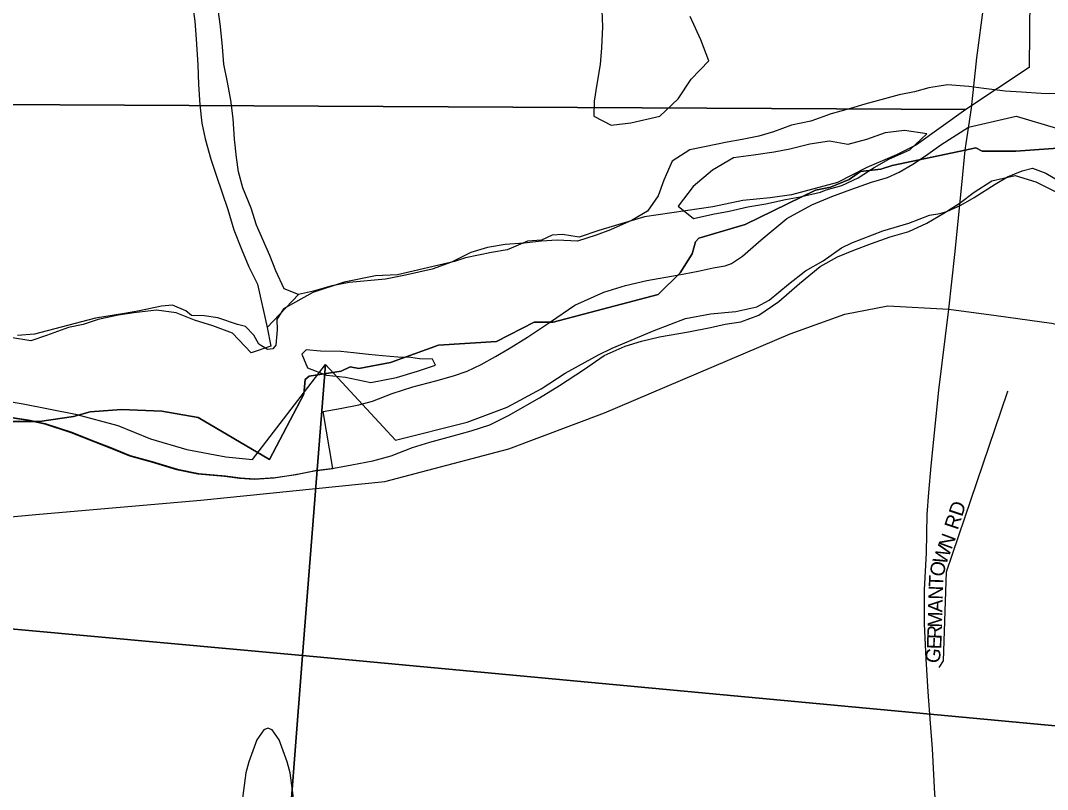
# Model space of a CAD drawing. Extents: x 1310247 to 1552180, y 377264 to 706493.
# Drawn here: x 1433944 to 1437497, y 564132 to 566791 of the extents above; entities that cross this region are included whole.
import ezdxf

# ---------------------------------------------------------------- set-up
doc = ezdxf.new("R2010")
doc.units = 0
for name, color, linetype in [('GM_X_Airport_Class_2', 7, 'Continuous'), ('GM_X_City_Street', 7, 'Continuous'), ('GM_X_City_Street_Text', 7, 'Continuous'), ('GM_X_Corporation', 7, 'Continuous'), ('GM_X_Major_River', 7, 'Continuous'), ('GM_X_Minor_River', 7, 'Continuous'), ('GM_X_Section', 7, 'Continuous'), ('GM_X_State_Route', 7, 'Continuous'), ('GM_X_Township', 7, 'Continuous')]:
    doc.layers.add(name, color=color, linetype=linetype)

msp = doc.modelspace()

# ---------------------------------------------------------------- linework, layer by layer
at = {"layer": 'GM_X_Airport_Class_2'}
msp.add_lwpolyline([(1434890.3, 564084.9), (1434877.2, 564190.1), (1434866.2, 564227.5), (1434839.2, 564304.2), (1434814.3, 564338.2), (1434800.1, 564344.2), (1434785.9, 564338.2), (1434761, 564304.2), (1434734, 564227.5), (1434723.1, 564190.1), (1434709.9, 564084.9)], dxfattribs=at)
at = {"layer": 'GM_X_City_Street'}
for points in [[(1432833.4, 564976.3), (1434009.6, 565084.2), (1434567.7, 565132.1), (1435204.2, 565197.1), (1435633.6, 565309.9), (1435964.7, 565435), (1436606.9, 565708), (1436796.3, 565776), (1436944.7, 565804.2), (1437155.7, 565793.2)], [(1437155.7, 565793.2), (1437320.1, 565771.1), (1437511.1, 565745), (1437666.2, 565710.7), (1437917.6, 565615.2), (1438343, 565445.8), (1438586.4, 565343.9), (1438944.2, 565295.2), (1439640, 565195.2), (1439839.2, 565169), (1439980.7, 565140.2), (1440104.2, 565100.5), (1440273.6, 564997.3), (1440372.8, 564903.2), (1440459.3, 564783.8), (1440655.8, 564476.9), (1440839.2, 564167.5)], [(1437122.7, 564553.4), (1437137.5, 564576.7), (1437148, 564885.3), (1437359.4, 565505.4), (1437361.4, 565509.9)]]:
    msp.add_lwpolyline(points, dxfattribs=at)
at = {"layer": 'GM_X_Corporation'}
msp.add_lwpolyline([(1433907, 565418.7), (1433968.9, 565409.5), (1434026.7, 565396.3), (1434118.3, 565366.4), (1434199.7, 565334.7), (1434253.4, 565313.6), (1434320.9, 565286.1), (1434396.5, 565264.6), (1434484.1, 565238.8), (1434557.9, 565223.3), (1434649.9, 565215.4), (1434701.8, 565208.4), (1434751.8, 565205.4), (1434822, 565210.1), (1434894.3, 565220.7), (1434960.6, 565233.4), (1435024.9, 565242.2), (1434990.7, 565439.2), (1435050.2, 565449.6), (1435114.5, 565462.6), (1435161.8, 565474.9), (1435230.1, 565501.8), (1435301.3, 565524.1), (1435380.5, 565545.4), (1435442.2, 565562.8), (1435489.4, 565578.1), (1435537.8, 565601.9), (1435586.9, 565629.7), (1435634.1, 565656.9), (1435698.1, 565696.6), (1435777.5, 565748.6), (1435861.6, 565806.4), (1435962.7, 565851.8), (1436037.2, 565874.2), (1436110.7, 565891.7), (1436215.6, 565910.6), (1436288.2, 565924.4), (1436340.9, 565936), (1436381.9, 565942.8), (1436403.7, 565950.7), (1436441.9, 565976.6), (1436506.2, 566033.2), (1436594.9, 566106.4), (1436682.4, 566153.9), (1436751.5, 566182), (1436816.3, 566206.5), (1436888.2, 566231.9), (1436943.8, 566248.1), (1436983.5, 566266.4), (1437031.2, 566294.8), (1437075.5, 566322.6), (1437127.6, 566361.2), (1437223.4, 566422.5), (1437389.2, 566460.6), (1437527.9, 566419)], dxfattribs=at)
at = {"layer": 'GM_X_Major_River'}
msp.add_line((1434905.8, 565843.9), (1434797.3, 565729.6), dxfattribs=at)
for points in [[(1437545.2, 566536.9), (1437475.2, 566538.2), (1437407.2, 566543.6), (1437351.2, 566546.7), (1437277.3, 566556.2), (1437225.4, 566563.2), (1437151.4, 566568.7), (1437087.1, 566557.9), (1437036.7, 566544.8), (1436984.5, 566533.8), (1436920, 566517), (1436865.7, 566502), (1436815.3, 566486.9), (1436748.8, 566468.2), (1436678.2, 566443.5), (1436611.9, 566428.7), (1436549.3, 566405.8), (1436498.9, 566390.8), (1436440.6, 566379.9), (1436388.4, 566370.8), (1436309.9, 566354.3), (1436259.7, 566343.3), (1436198.8, 566304.3), (1436169.4, 566238.6), (1436150.3, 566184.8), (1436113.2, 566131.3), (1436060.5, 566100.3), (1435985.7, 566067.6), (1435935.3, 566048.5), (1435870.8, 566027.7), (1435800.7, 566031.1), (1435746.6, 566028.2), (1435686.4, 566021.3), (1435620.2, 566016.6), (1435559.9, 566005.7), (1435501.5, 565988.8), (1435434.7, 565956), (1435368.1, 565931.2), (1435275.6, 565910.9), (1435207.2, 565896.2), (1435080.8, 565884.6), (1435020.5, 565873.8), (1434958.1, 565854.9)], [(1437079.9, 566399.4), (1437002, 566411), (1436935.7, 566402.3), (1436871.2, 566379.4), (1436806.8, 566362.7), (1436742.9, 566373.9), (1436674.6, 566363.2), (1436606.2, 566346.5), (1436551.9, 566335.5), (1436479.6, 566324.9), (1436411.3, 566316.2), (1436338.3, 566273.5), (1436271.1, 566216.6), (1436219.7, 566149.3), (1436272.9, 566106.1), (1436339.3, 566120.9), (1436395.5, 566131.8), (1436459.9, 566146.6), (1436522.2, 566157.5), (1436590.6, 566172.2), (1436640.9, 566181.2), (1436711.3, 566197.9)], [(1436711.3, 566197.9), (1436731.5, 566205.5), (1436785.8, 566220.5), (1436842.5, 566247.5), (1436897.3, 566282.6), (1436947.9, 566311.7), (1437020.7, 566344.4), (1437079.9, 566399.4)], [(1435027.8, 565243.3), (1435090.1, 565254.2), (1435162.5, 565268.8), (1435226.9, 565285.6), (1435299.6, 565314.3), (1435360, 565333.2), (1435436.5, 565353.8), (1435503, 565372.5), (1435567.5, 565393.3), (1435634.3, 565426.2), (1435689, 565457.2), (1435739.6, 565486.3), (1435808.6, 565529.1), (1435891.8, 565583.7), (1435962.9, 565632.5), (1436035.6, 565665.2), (1436092, 565682.1), (1436154.4, 565697), (1436254.9, 565715.1), (1436331.3, 565729.6), (1436381.6, 565740.7), (1436435.9, 565749.7), (1436498.4, 565772.5), (1436567.4, 565819.3), (1436638.8, 565882.2), (1436710.1, 565941), (1436770.8, 565973.9), (1436827.4, 565996.9), (1436887.9, 566019.8), (1436952.5, 566042.6), (1437016.9, 566061.4), (1437079.6, 566090.3), (1437138.4, 566125.3), (1437191.1, 566158.4), (1437244, 566197.5), (1437304.8, 566236.5), (1437385.3, 566254.9), (1437457, 566233.5), (1437528.4, 566197.9)], [(1434958.1, 565854.9), (1434905.8, 565843.9)], [(1434797.3, 565729.6), (1434810, 565665.1), (1434741.5, 565642.4), (1434676.8, 565709.9), (1434609.2, 565735.3), (1434545.5, 565754.6), (1434481.9, 565780), (1434414, 565789.3), (1434335.8, 565780.8), (1434281.5, 565771.9), (1434213.1, 565757.1), (1434160.7, 565740.1), (1434110.4, 565729), (1434033.8, 565702.4), (1433979.3, 565683.4), (1433909.5, 565694.8)], [(1434931.9, 565652.7), (1434917.6, 565636.9), (1434936.7, 565590.4), (1435002.3, 565565), (1435068.2, 565557.7), (1435155.9, 565539.9)], [(1435155.9, 565539.9), (1435244.4, 565556.2), (1435316.9, 565578.9), (1435379.4, 565599.8), (1435369.8, 565620), (1435323.8, 565620.9), (1435293.9, 565625.5), (1435249.8, 565626.4), (1435195.9, 565631.5), (1435147.9, 565636.4), (1435095.9, 565641.4), (1435052, 565646.3), (1434981.9, 565647.7), (1434931.9, 565652.7)], [(1433909.9, 565419.8), (1433971.8, 565410.6), (1434029.6, 565397.4), (1434121.1, 565367.5), (1434202.6, 565335.8), (1434256.2, 565314.7), (1434323.7, 565287.3), (1434399.4, 565265.7), (1434487, 565239.9), (1434560.8, 565224.4), (1434652.7, 565216.6), (1434704.7, 565209.5), (1434754.7, 565206.5), (1434824.9, 565211.2), (1434897.2, 565221.8), (1434963.5, 565234.6), (1435027.8, 565243.3)]]:
    msp.add_lwpolyline(points, dxfattribs=at)
at = {"layer": 'GM_X_Minor_River'}
msp.add_line((1434797.3, 565729.6), (1434905.8, 565843.9), dxfattribs=at)
for points in [[(1434537.8, 566852.8), (1434546.5, 566788.4), (1434551.2, 566726.1), (1434557.4, 566637.6), (1434560, 566569.3), (1434564.6, 566499), (1434571.4, 566436.6), (1434582.3, 566382.2), (1434602.9, 566311.5), (1434621.7, 566253), (1434640.6, 566198.4), (1434661.4, 566137.8), (1434682, 566067.1), (1434708.7, 566000.3), (1434733.5, 565939.6), (1434764.3, 565878.8), (1434797.3, 565729.6)], [(1434905.8, 565843.9), (1434856.1, 565862.9), (1434827.3, 565925.7), (1434806.4, 565978.3), (1434760.5, 566083.6), (1434741.6, 566142.2), (1434713, 566213), (1434698.1, 566267.5), (1434691.1, 566317.8), (1434684.4, 566380.2), (1434679.8, 566452.6), (1434671.1, 566515), (1434660.3, 566577.4), (1434647.6, 566639.9), (1434642.8, 566700.2), (1434636.2, 566770.6), (1434627.4, 566829)], [(1435955.1, 566827), (1435957.9, 566768.7), (1435954.4, 566696.5), (1435949.2, 566638.4), (1435937.8, 566570.4), (1435928.7, 566512.4), (1435927.6, 566460.2)], [(1435927.6, 566460.2), (1435987, 566428.9), (1436055.3, 566437.6), (1436155.9, 566459.7), (1436219.2, 566520.7), (1436264.6, 566588.1), (1436326, 566651.1), (1436297.4, 566723.9), (1436261, 566804.9)]]:
    msp.add_lwpolyline(points, dxfattribs=at)
at = {"layer": 'GM_X_Section'}
for points in [[(1432110.3, 571875.1), (1437483.1, 571827.7), (1437433.4, 566629), (1437214.3, 566483.7), (1432063.1, 566510.3)], [(1434919.8, 564595), (1440313.1, 564091.4), (1440037.8, 558747.4), (1434512.7, 559324)]]:
    msp.add_lwpolyline(points, close=True, dxfattribs=at)
for points in [[(1432063.1, 566510.3), (1437214.3, 566483.7), (1437043.7, 566361.4), (1436974.9, 566326.8), (1436872, 566283), (1436770.9, 566231.2), (1436612, 566188.6), (1436537.8, 566178.2), (1436443.5, 566168.2), (1436339.1, 566146.5), (1436102.4, 566111.6), (1435945.4, 566064.9), (1435876.9, 566042.4), (1435819.1, 566051.6), (1435783, 566048.4), (1435746.7, 566031.2), (1435698.6, 566028.2), (1435642.1, 566003.4), (1435627.9, 565997.7), (1435573.7, 565988.9), (1435483.3, 565970.8), (1435445.1, 565957.7), (1435248.1, 565911.9), (1435172, 565907.6), (1435063.5, 565885.9), (1434954.8, 565850.2), (1434853.6, 565794.4), (1434830.8, 565756.9), (1434832, 565720.9), (1434826.9, 565669), (1434816.6, 565655.2), (1434798.6, 565653.6), (1434769, 565672.2), (1434751.6, 565702.6), (1434722.3, 565733.2), (1434694.4, 565739.8), (1434626.9, 565763.3), (1434579.1, 565770.3), (1434535.1, 565771.2), (1434515.5, 565787.7), (1434469.9, 565806.6), (1434431.8, 565803.5), (1434355.5, 565787.1), (1434303.3, 565778.2), (1434202.9, 565762.3), (1434084.3, 565730.9), (1433991.8, 565706.9), (1433933.7, 565702.1)], [(1440313.1, 564091.4), (1434919.8, 564595), (1434999.4, 565601.3), (1435241.8, 565340.1), (1435489.1, 565402.7), (1435628.2, 565453.8), (1435745.6, 565517.3), (1435828.8, 565571.5), (1435944.1, 565635), (1435990.6, 565658), (1436135.9, 565718.9), (1436244.8, 565760.5), (1436331.1, 565776.7), (1436419.3, 565784.8), (1436491.7, 565801.2), (1436534.2, 565824.3), (1436601.3, 565878.9), (1436660.3, 565925.6), (1436721.1, 565960.3), (1436784, 566004.9), (1436820.4, 566022.1), (1436927.3, 566063.9), (1437017.8, 566089.9), (1437088.5, 566118.4), (1437124.5, 566123.6), (1437148.7, 566131.1), (1437197.2, 566152), (1437243.7, 566179), (1437316.7, 566225.5), (1437359.3, 566250.6), (1437409.7, 566271.5), (1437445.9, 566280.7), (1437491.5, 566263.7), (1437537, 566236.8)], [(1433761.3, 565497.9), (1433952.6, 565465.7), (1434133.8, 565429.8), (1434280.9, 565390.7), (1434394, 565344.3), (1434519.2, 565307.6), (1434654.6, 565282.7), (1434746.4, 565272.7), (1434999.4, 565601.3), (1434919.8, 564595), (1430373, 565010.6)], [(1430373, 565010.6), (1434919.8, 564595), (1434512.7, 559324), (1431434.8, 559602)]]:
    msp.add_lwpolyline(points, dxfattribs=at)
at = {"layer": 'GM_X_State_Route'}
for points in [[(1437215.6, 566366), (1437234.2, 566487.4), (1437252.9, 566662.5), (1437276.8, 566844.1), (1437282.5, 566885.3)], [(1437086.9, 565158.5), (1437094.4, 565251), (1437121.4, 565512.3), (1437155.7, 565793.2), (1437176.6, 565982.1), (1437202.3, 566234.7), (1437212.1, 566342.8), (1437215.6, 566366)], [(1437092.6, 564361.5), (1437084.6, 564469.7), (1437077.2, 564583.8), (1437071.1, 564705.2), (1437071.1, 564823), (1437078.4, 564950.5), (1437080.9, 565083), (1437086.9, 565158.5)], [(1437514.1, 561715.8), (1437448.9, 561819.2), (1437380.9, 561923.9), (1437336, 562014), (1437309.7, 562075.4), (1437282, 562163.8), (1437268.5, 562264.4), (1437253.8, 562366.2), (1437248.9, 562441), (1437236.7, 562561.2), (1437228.1, 562706), (1437213.4, 562890), (1437201.1, 563089.9), (1437174.1, 563347.5), (1437160.6, 563549.8), (1437147.1, 563717.9), (1437133.6, 563872.4), (1437107.9, 564117.7), (1437099.3, 564272.3), (1437092.6, 564361.5)]]:
    msp.add_lwpolyline(points, dxfattribs=at)
at = {"layer": 'GM_X_Township'}
for points in [[(1433807.8, 565404.9), (1434010.1, 565404.7), (1434127.6, 565422.2), (1434184.4, 565438.4), (1434293.8, 565446.4), (1434432.5, 565440.1), (1434558.8, 565418), (1434804.8, 565272.8), (1434924, 565499.5), (1434928.2, 565549.7), (1434943, 565560.8), (1435053.2, 565579), (1435084.8, 565593.9), (1435114.8, 565587.8), (1435224.6, 565609), (1435389.6, 565668.2), (1435591.1, 565681.2), (1435721.3, 565748.1), (1435786.3, 565748), (1436150.5, 565843.7), (1436225.8, 565919), (1436267.9, 565984.5), (1436279.4, 566026.1), (1436291.1, 566038.2), (1436450.9, 566085.2), (1436694.7, 566204.9), (1436746.7, 566215.3), (1436810.7, 566240.9), (1436849.7, 566268.6), (1436920.5, 566276.6), (1436959.7, 566289.6), (1437212.1, 566342.8), (1437249.2, 566350.6), (1437270.9, 566339.1), (1437387.3, 566339.1), (1437548.7, 566350.7)], [(1437548.7, 566350.7), (1437387.3, 566339.1), (1437270.9, 566339.1), (1437249.2, 566350.6), (1437212.1, 566342.8), (1436959.7, 566289.6), (1436920.5, 566276.6), (1436849.7, 566268.6), (1436810.7, 566240.9), (1436746.7, 566215.3), (1436694.7, 566204.9), (1436450.9, 566085.2), (1436291.1, 566038.2), (1436279.4, 566026.1), (1436267.9, 565984.5), (1436225.8, 565919), (1436150.5, 565843.7), (1435786.3, 565748), (1435721.3, 565748.1), (1435591.1, 565681.2), (1435389.6, 565668.2), (1435224.6, 565609), (1435114.8, 565587.8), (1435084.8, 565593.9), (1435053.2, 565579), (1434943, 565560.8), (1434928.2, 565549.7), (1434924, 565499.5), (1434804.8, 565272.8), (1434558.8, 565418), (1434432.5, 565440.1), (1434293.8, 565446.4), (1434184.4, 565438.4), (1434127.6, 565422.2), (1434010.1, 565404.7), (1433807.8, 565404.9)]]:
    msp.add_lwpolyline(points, dxfattribs=at)

# ---------------------------------------------------------------- texts
at = {"layer": 'GM_X_City_Street_Text'}
for s, rotation, p in [('RD', 71.565, (1437186.2, 565027.3)), ('N', 69.6742, (1437164.9, 564959.8)), ('W', 69.9752, (1437145.4, 564906.1)), ('O', 78.2914, (1437137, 564864.9)), ('T', 88.2787, (1437136.2, 564832)), ('N', 88.2701, (1437134.8, 564788)), ('A', 88.2757, (1437133.5, 564744.1)), ('M', 88.2729, (1437131.9, 564691.3)), ('R', 88.2716, (1437130.7, 564651.7)), ('E', 88.2539, (1437129.6, 564616.5)), ('G', 80.7928, (1437121.9, 564566))]:
    msp.add_text(s, height=50, rotation=rotation, dxfattribs=at).set_placement(p)

doc.saveas('drawing.dxf')
